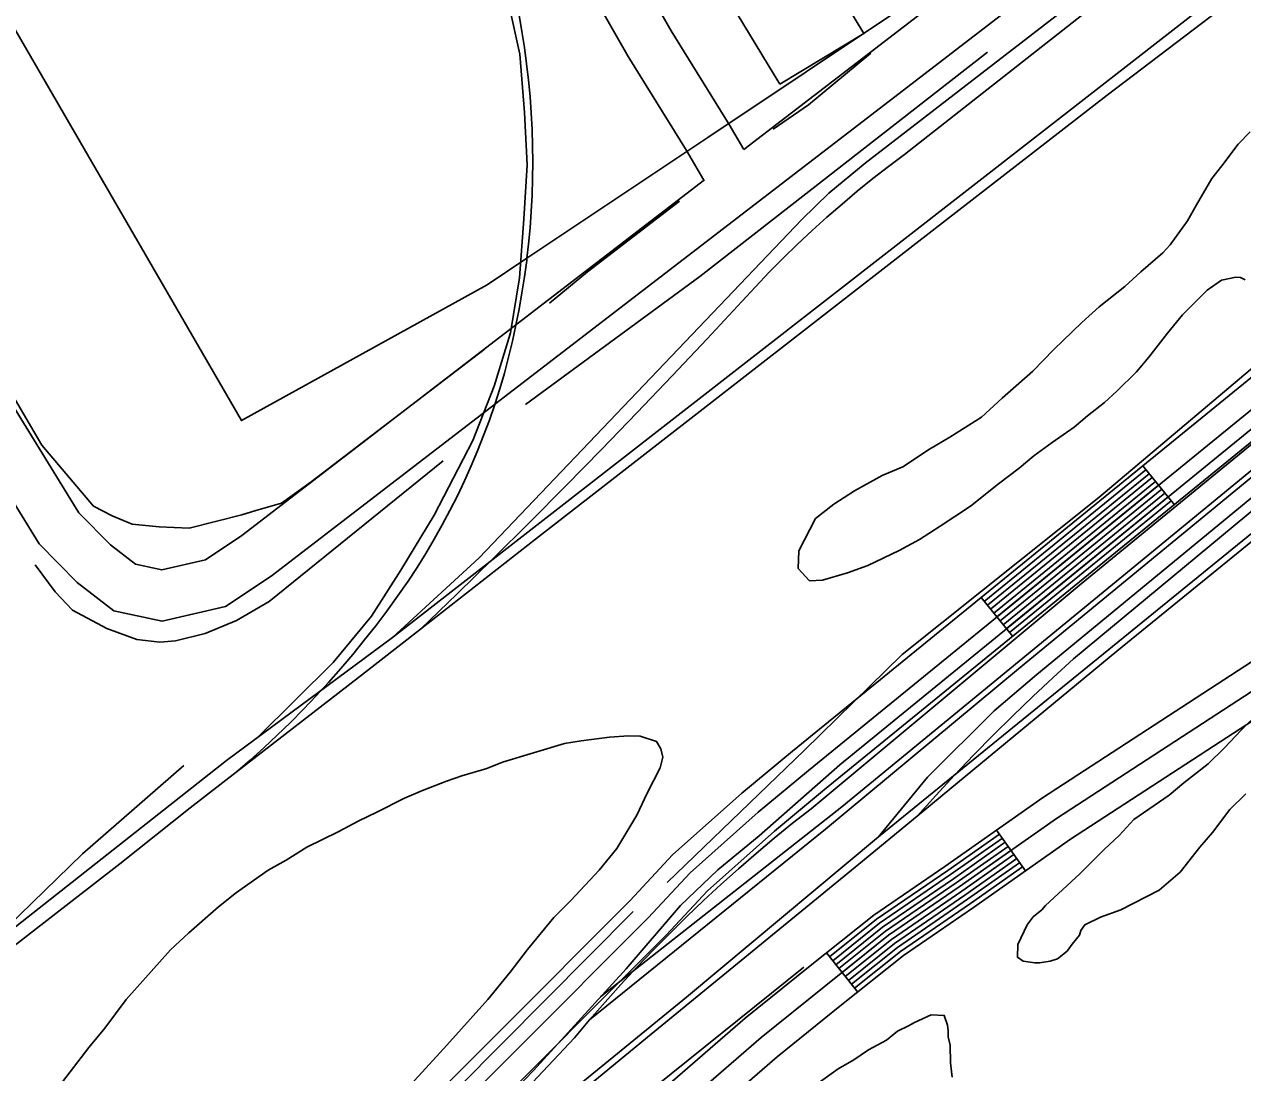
# Model space of a CAD drawing. Extents: x 3297753 to 3335611, y 652252 to 677623.
# Drawn here: x 3305366 to 3306096, y 666904 to 667532 of the extents above; entities that cross this region are included whole.
import ezdxf

# ---------------------------------------------------------------- set-up
doc = ezdxf.new("R2010")
doc.units = 0
for name, color, linetype in [('V-BLDG-OTLN', 7, 'Continuous'), ('V-RAIL-TRAK', 7, 'Continuous'), ('V-ROAD-CNTR', 7, 'Continuous'), ('V-SITE-OTLN', 7, 'Continuous'), ('V-SITE-VEGE', 7, 'Continuous'), ('V-TOPO-SHOR', 7, 'Continuous')]:
    doc.layers.add(name, color=color, linetype=linetype)

msp = doc.modelspace()

# ---------------------------------------------------------------- linework, layer by layer
at = {"layer": 'V-BLDG-OTLN'}
msp.add_lwpolyline([(3305818.77, 667496.56), (3305725.154, 667651.259), (3305951.751, 667788.385), (3306003.756, 667702.447), (3305827.589, 667595.839), (3305869.2, 667527.079)], close=True, dxfattribs=at)
at = {"layer": 'V-RAIL-TRAK'}
for p, q in [((3305465.292, 667062.8420000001), (3305423.1380000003, 667029.13)), ((3305846.119, 667050.01), (3305704.789, 666935.684))]:
    msp.add_line(p, q, dxfattribs=at)
for points in [[(3305465.292, 667062.8420000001), (3305492.901, 667084.1950000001), (3305566.273, 667140.943), (3305603.309, 667169.848), (3305672.3880000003, 667223.76), (3305787.164, 667313.116), (3305900.4020000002, 667401.057), (3306015.157, 667489.922), (3306133.935, 667580.587), (3306154.819, 667596.652), (3306238.469, 667661.006), (3306319.578, 667724.164), (3306404.816, 667791.586), (3306514.669, 667881.152), (3306650.773, 667984.895), (3306796.5470000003, 668095.63), (3306905.124, 668178.343), (3307023.367, 668268.045), (3307044.365, 668284.47), (3307106.5300000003, 668333.09)], [(3305603.309, 667169.848), (3305625.302, 667191.121), (3305647.154, 667212.537), (3305668.865, 667234.094), (3305690.437, 667255.795), (3305711.865, 667277.637), (3305733.148, 667299.62), (3305754.287, 667321.74), (3305775.281, 667343.998), (3305796.128, 667366.395), (3305804.232, 667375.197), (3305812.495, 667383.85), (3305820.915, 667392.349), (3305829.49, 667400.693), (3305838.216, 667408.879), (3305847.09, 667416.903), (3305856.112, 667424.763), (3305865.274, 667432.455), (3305874.576, 667439.98), (3305884.0160000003, 667447.334), (3305893.586, 667454.51), (3305999.722, 667537.821), (3306155.697, 667656.509)], [(3305492.901, 667084.1950000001), (3305501.249, 667091.412), (3305509.455, 667098.791), (3305517.52, 667106.324), (3305525.435, 667114.014), (3305533.204, 667121.851), (3305540.818, 667129.841), (3305548.2770000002, 667137.973), (3305555.58, 667146.2490000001), (3305562.719, 667154.6630000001), (3305569.697, 667163.215), (3305576.506, 667171.898), (3305583.148, 667180.711), (3305589.62, 667189.6510000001), (3305595.917, 667198.713), (3305601.324, 667206.954), (3305606.544, 667215.314), (3305611.574, 667223.791), (3305616.41, 667232.38), (3305621.052, 667241.074), (3305625.497, 667249.872), (3305629.74, 667258.768), (3305633.7830000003, 667267.757), (3305637.6210000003, 667276.838), (3305641.252, 667286.001), (3305644.676, 667295.243), (3305647.892, 667304.56), (3305650.896, 667313.948), (3305653.685, 667323.4010000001), (3305656.1920000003, 667332.9180000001), (3305658.502, 667342.487), (3305660.616, 667352.1), (3305662.529, 667361.754), (3305664.2430000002, 667371.4450000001), (3305665.756, 667381.171), (3305667.069, 667390.926), (3305667.216, 667392.2220000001), (3305668.179, 667400.705), (3305669.088, 667410.507), (3305669.795, 667420.323), (3305670.299, 667430.153), (3305670.6, 667439.992), (3305670.696, 667449.833), (3305670.592, 667459.675), (3305670.284, 667469.514), (3305669.772, 667479.3420000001), (3305669.058, 667489.158), (3305668.142, 667498.958), (3305667.024, 667508.737), (3305665.705, 667518.492), (3305664.183, 667528.216), (3305662.461, 667537.907)], [(3306141.863, 667313.571), (3305999.443, 667197.087), (3305837.542, 667062.255)], [(3305866.274, 667029.046), (3305901.168, 667057.8640000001), (3306020.857, 667156.708), (3306168.569, 667276.711)], [(3305846.119, 667050.01), (3305961.954, 667146.11), (3306110.211, 667267.96)], [(3305901.168, 667057.8640000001), (3305912.288, 667070.226), (3305923.585, 667082.425), (3305935.056, 667094.459), (3305946.701, 667106.33), (3305958.514, 667118.03), (3305970.492, 667129.558), (3305982.639, 667140.914), (3305994.946, 667152.0920000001), (3306120.9590000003, 667256.647)], [(3305461.397, 667088.207), (3305400.657, 667035.158), (3305363.011, 666998.523), (3305301.542, 666939.278), (3305276.536, 666914.678)], [(3305547.4020000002, 666767.277), (3305695.682, 666924.879), (3305704.789, 666935.684), (3305714.066, 666946.348), (3305723.506, 666956.867), (3305733.109, 666967.236), (3305742.872, 666977.455), (3305752.792, 666987.5210000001), (3305762.8680000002, 666997.431), (3305773.096, 667007.184), (3305783.477, 667016.777), (3305794.004, 667026.208), (3305804.676, 667035.471), (3305815.494, 667044.568), (3305826.448, 667053.497), (3305837.542, 667062.255)], [(3305298.708, 666932.893), (3305423.1380000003, 667029.13)], [(3305866.274, 667029.046), (3305741.741, 666927.1730000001), (3305576.977, 666791.618), (3305547.4020000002, 666767.277), (3305457.012, 666692.89), (3305392.463, 666640.379)]]:
    msp.add_lwpolyline(points, dxfattribs=at)
at = {"layer": 'V-ROAD-CNTR'}
for p, q in [((3306036.4418897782, 667267.7534377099), (3306055.3828518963, 667244.4884842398)), ((3305939.50608365, 667188.8335955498), (3305958.4460457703, 667165.5686420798)), ((3305966.067030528, 667024.9499233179), (3305948.8090650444, 667049.48887424)), ((3305865.5342315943, 666952.340068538), (3305846.795269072, 666975.768021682))]:
    msp.add_line(p, q, dxfattribs=at)
for points in [[(3307110.49374167, 668347.004279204), (3306146.359669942, 667600.8137715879), (3305586.62178942, 667164.9616432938), (3305487.0769885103, 667091.1507909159), (3305258.485445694, 666911.018151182), (3305232.884496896, 666890.0241931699), (3305201.0195606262, 666869.023235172), (3305164.293634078, 666846.2632806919), (3305121.47771971, 666825.0743230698), (3305084.8717929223, 666810.8653514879), (3305041.5308796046, 666799.3223745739), (3304993.6449753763, 666791.7373897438), (3304957.9940466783, 666788.4153963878), (3304921.3401199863, 666789.2953946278), (3304873.055216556, 666793.6423859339), (3304818.962324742, 666807.8393575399), (3304773.9204148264, 666822.947327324), (3304731.57849951, 666842.22928876), (3304680.995600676, 666873.6122259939), (3304643.1516763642, 666904.027165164), (3304610.1837423, 666938.053097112), (3304573.32381602, 666983.0590070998), (3304515.53893159, 667090.1097929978)], [(3307022.542917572, 668278.934415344), (3306963.3900358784, 668244.415484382), (3306934.227094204, 668227.589518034), (3306853.8012550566, 668182.0126091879), (3306805.562351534, 668156.888659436), (3306779.373403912, 668144.397684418), (3306758.0324465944, 668131.814709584), (3306723.627515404, 668106.36676048), (3306388.441185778, 667849.3722744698), (3305869.9412227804, 667449.2650746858), (3305848.122266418, 667431.23811074), (3305831.98629869, 667415.4551423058), (3305638.5736855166, 667212.5545481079), (3305586.62178942, 667164.9616432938)], [(3305773.7221410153, 667439.285725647), (3305496.3359699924, 667226.0585210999), (3305474.384013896, 667211.472550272), (3305448.220066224, 667205.3665624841), (3305432.4430977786, 667208.7855556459), (3305417.5491275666, 667220.3465325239), (3305398.4791657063, 667239.611493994), (3304786.730389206, 668234.5795040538)], [(3306846.4562697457, 668227.509518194), (3306107.173748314, 667657.7706576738), (3305513.7999350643, 667201.644569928), (3305486.475989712, 667183.48860624), (3305448.4640657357, 667174.6166239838), (3305419.429123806, 667180.909611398), (3305397.6071674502, 667197.8485775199), (3305374.7312132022, 667220.9595312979), (3305269.1114244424, 667392.742187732)], [(3305399.2101642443, 668043.0888870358), (3305594.0967744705, 667713.2355467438), (3305607.990746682, 667685.2926026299), (3305625.132712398, 667647.4646782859), (3305637.5816875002, 667615.7207417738), (3305648.402665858, 667584.8598034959), (3305653.6616553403, 667560.305852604), (3305656.7396491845, 667542.578888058), (3305662.95163676, 667514.5319441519), (3305665.789631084, 667479.701013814), (3305667.400627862, 667448.2030768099), (3305665.2436321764, 667415.590142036), (3305662.6866372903, 667380.5292121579), (3305657.42164782, 667347.5592780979), (3305647.534667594, 667315.5493421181), (3305634.7006932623, 667282.909407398), (3305611.588739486, 667238.309496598), (3305591.669779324, 667205.1795628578), (3305573.9188148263, 667177.751617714), (3305550.933860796, 667149.819673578), (3305505.628951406, 667104.9067634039)], [(3305711.533539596, 666949.64407393), (3305855.9232508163, 667063.426846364), (3306240.0394825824, 667378.7682156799), (3306740.2794821, 667791.708389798), (3306788.329386, 667827.7823176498), (3306846.0602705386, 667861.8212495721), (3306897.95416675, 667887.625197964), (3306952.365057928, 667907.9071573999), (3307023.591915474, 667925.936121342), (3307097.580767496, 667934.9011034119), (3307186.245590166, 667939.614093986), (3307257.27344811, 667931.7151097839), (3307316.0023306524, 667918.4091363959), (3307371.726219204, 667908.57715606), (3307429.8141030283, 667885.065203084), (3307484.99799266, 667856.9192593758), (3307526.7989090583, 667831.0503111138), (3307591.796779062, 667782.7234077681), (3308072.562817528, 667396.9561793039), (3308689.537583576, 666906.3421605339)], [(3305773.3447433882, 667438.995619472), (3305762.783252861, 667456.8465855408), (3305727.8965047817, 667513.2222159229), (3305680.78475603, 667595.9157828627), (3305643.786848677, 667657.4950862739), (3305753.9257612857, 667724.5426509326), (3305856.571794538, 667787.7886624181), (3305937.8150061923, 667841.0015356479)], [(3305797.30504186, 667457.4139401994), (3305788.450747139, 667472.3794144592), (3305753.693495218, 667528.5457840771), (3305706.67924397, 667611.0682171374), (3305684.8631513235, 667647.3789137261), (3305769.5942387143, 667698.9593490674), (3305872.6622054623, 667762.4653375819), (3305953.529089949, 667815.4317231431)], [(3306746.121470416, 667779.2964146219), (3305972.8870168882, 667142.714687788), (3305947.335067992, 667121.011731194), (3305907.373147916, 667081.225810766), (3305877.955206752, 667045.444882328), (3305762.877436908, 666949.201074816), (3305481.99699867, 666720.1705328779), (3305369.956222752, 666629.4047144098), (3305332.3662979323, 666600.6047720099), (3305301.32236002, 666580.0878130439), (3305259.460443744, 666555.405862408), (3305219.1215244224, 666537.5218981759), (3305174.9326128, 666521.790929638), (3305134.039694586, 666509.8479535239), (3305090.4337817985, 666506.2609606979), (3305016.5779295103, 666507.6989578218), (3304962.092038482, 666513.1829468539), (3304909.929142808, 666530.360912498), (3304878.0322066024, 666540.6828918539)], [(3306052.836856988, 667653.8416655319), (3305797.27989748, 667457.3946116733)], [(3306348.7072652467, 667491.511990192), (3305854.753253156, 667088.5477961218), (3305806.43634979, 667046.0478811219), (3305781.65639935, 667025.5379221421), (3305759.2134442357, 667004.1929648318), (3305726.673509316, 666966.202040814), (3305671.0796205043, 666905.4001624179), (3305596.178770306, 666827.315318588), (3305533.53689559, 666762.1964488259)], [(3306371.734219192, 667446.8310795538), (3305877.955206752, 667045.444882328)], [(3305496.280970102, 666686.7675996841), (3305482.5319976, 666701.7735696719), (3305478.4120058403, 666723.0665270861), (3305481.2210002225, 666748.327476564), (3305490.590981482, 666768.2494367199), (3305729.123504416, 667007.2859586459), (3305754.480453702, 667034.556904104), (3305796.1073704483, 667071.479830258), (3305826.5043096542, 667096.8357795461), (3306192.756577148, 667395.0131831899)], [(3306202.2695581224, 667383.416206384), (3305836.0442905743, 667085.2598026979), (3305805.890350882, 667060.106853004), (3305764.9744327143, 667023.81392559), (3305739.9284828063, 666996.8779794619), (3305503.0529565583, 666759.5024542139), (3305495.853970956, 666744.195484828), (3305493.5719755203, 666723.676525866), (3305496.453969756, 666708.7835556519), (3305503.6929552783, 666700.8835714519), (3305521.734919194, 666695.297582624), (3305538.4318858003, 666698.8735754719), (3305724.06651453, 666853.680265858), (3305758.114446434, 666882.2352087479), (3305807.6873472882, 666925.1071230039), (3305845.452271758, 666955.4860622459), (3305884.039194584, 666986.34900052), (3305926.315110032, 667015.3309425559), (3305984.698993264, 667056.3918604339), (3306298.344365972, 667260.4954522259)], [(3306289.883382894, 667272.8854274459), (3305976.2910100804, 667068.8168355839), (3305917.759127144, 667027.6519179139), (3305875.1022124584, 666998.4079764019), (3305836.0662905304, 666967.1870388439), (3305798.077366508, 666936.627099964), (3305748.388465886, 666893.6551859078), (3305714.4435337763, 666865.1872428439), (3305531.6688993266, 666712.765547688), (3305522.42691781, 666710.7855516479), (3305512.0089386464, 666714.0115451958), (3305510.375941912, 666715.7935416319), (3305508.7319452, 666724.2865246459), (3305510.48694169, 666740.0634930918), (3305515.514931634, 666750.7554717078), (3305750.733461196, 666986.470000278), (3305775.468411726, 667013.0709470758), (3305815.673331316, 667048.7338757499), (3305845.584271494, 667073.68382585), (3306211.7825390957, 667371.819229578)], [(3305941.4010798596, 667186.5086002), (3306038.3378859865, 667265.4274423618)], [(3305943.2950760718, 667184.1816048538), (3306040.2318821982, 667263.1004470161)], [(3305945.189072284, 667181.8556095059), (3306042.1258784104, 667260.774451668)], [(3305947.0830684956, 667179.5286141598), (3306044.0198746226, 667258.4474563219)], [(3305948.977064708, 667177.2026188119), (3306045.9138708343, 667256.121460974)], [(3305950.87106092, 667174.8766234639), (3306047.8078670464, 667253.795465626)], [(3306306.80534905, 667248.105477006), (3305993.106976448, 667043.9668852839), (3305934.87109292, 667003.0099671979), (3305892.9761767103, 666974.290024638), (3305854.838252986, 666943.7850856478), (3305817.297328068, 666913.587146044), (3305767.840426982, 666870.8152315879), (3305733.689495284, 666842.173288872), (3305545.1948722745, 666684.981603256), (3305537.01688863, 666683.2306067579)], [(3305952.7650571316, 667172.549628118), (3306049.7018632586, 667251.46847028)], [(3305954.659053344, 667170.2236327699), (3306051.5958594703, 667249.142474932)], [(3305956.553049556, 667167.896637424), (3306053.4898556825, 667246.8154795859)], [(3305950.534061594, 667047.034879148), (3305919.47112372, 667025.187922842), (3305876.8892088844, 666995.995981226), (3305848.668265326, 666973.4240263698)], [(3305952.260058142, 667044.5808840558), (3305921.1821202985, 667022.7239277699), (3305878.677205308, 666993.584986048), (3305850.54126158, 666971.0810310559)], [(3305953.9850546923, 667042.126888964), (3305922.893116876, 667020.2589326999), (3305880.464201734, 666991.172990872), (3305852.415257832, 666968.7390357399)], [(3305955.71105124, 667039.672893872), (3305924.604113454, 667017.7949376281), (3305882.2521981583, 666988.7609956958), (3305854.289254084, 666966.396040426)], [(3305957.4370477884, 667037.2188987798), (3305926.315110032, 667015.3309425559), (3305884.039194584, 666986.34900052), (3305856.1632503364, 666964.0530451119)], [(3305959.1630443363, 667034.764903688), (3305928.0261066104, 667012.8669474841), (3305885.82619101, 666983.937005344), (3305858.0372465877, 666961.710049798)], [(3305960.889040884, 667032.310908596), (3305929.737103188, 667010.4029524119), (3305887.6141874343, 666981.5250101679), (3305859.91124284, 666959.3670544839)], [(3305962.614037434, 667029.8569135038), (3305931.448099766, 667007.9379573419), (3305889.40118386, 666979.113014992), (3305861.785239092, 666957.0250591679)], [(3305964.3400339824, 667027.402918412), (3305933.159096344, 667005.4739622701), (3305891.1891802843, 666976.702019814), (3305863.658235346, 666954.682063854)]]:
    msp.add_lwpolyline(points, dxfattribs=at)
at = {"layer": 'V-SITE-OTLN'}
msp.add_lwpolyline([(3306424.2430000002, 669192.853), (3306471.9250000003, 669223.378), (3306805.507, 669421.86), (3307056.698, 669013.605), (3307188.713, 668799.051), (3307266.1040000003, 668633.183), (3306935.326, 668353.291), (3306768.715, 668226.813), (3306728.5700000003, 668196.339), (3306345.563, 667893.571), (3306308.021, 667863.971), (3306051.198, 667665.221), (3305894.2430000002, 667543.821), (3305775.617, 667464.613), (3305667.216, 667392.2220000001), (3305643.2630000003, 667376.236), (3305495.991, 667294.928), (3304948.241, 668240.504), (3305509.895, 668558.118), (3305649.208, 668623.523), (3305655.5840000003, 668626.38), (3305686.105, 668756.407), (3306224.463, 669065.025), (3306245.1890000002, 669078.287)], close=True, dxfattribs=at)
at = {"layer": 'V-SITE-VEGE'}
for points in [[(3306097.866, 667379.252), (3306095.105, 667380.782), (3306092.285, 667380.903), (3306083.733, 667379.1460000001), (3306075.002, 667373.157), (3306060.242, 667358.242), (3306051.302, 667347.318), (3306040.096, 667332.957), (3306032.657, 667324.087), (3306020.867, 667312.58), (3306013.517, 667305.8250000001), (3306003.285, 667297.783), (3305995.23, 667291.059), (3305982.119, 667281.725), (3305971.181, 667273.711), (3305962.393, 667266.313), (3305949.988, 667256.9500000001), (3305933.1720000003, 667243.533), (3305915.004, 667231.587), (3305902.659, 667223.633), (3305890.3710000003, 667217.09), (3305871.619, 667207.9940000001), (3305859.421, 667203.567), (3305844.4050000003, 667199.258), (3305836.619, 667198.881), (3305829.865, 667206.231), (3305830.313, 667216.807), (3305840.3170000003, 667236.165), (3305851.282, 667244.883), (3305863.63, 667252.837), (3305880.2660000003, 667262.023), (3305892.492, 667267.155), (3305908.483, 667277.78), (3305920.8000000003, 667285.03), (3305939.6720000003, 667296.9450000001), (3305952.169, 667308.424), (3305970.515, 667324.601), (3305983.069, 667337.492), (3306000.004, 667353.728), (3306010.295, 667363.184), (3306025.6410000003, 667375.248), (3306035.197, 667384.0260000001), (3306048.398, 667395.4770000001), (3306052.838, 667400.234), (3306063.3370000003, 667414.623), (3306068.6920000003, 667424.2880000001), (3306077.84, 667440.148), (3306083.81, 667447.666), (3306093.545, 667460.675), (3306100.9250000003, 667468.131)], [(3306098.239, 667071.235), (3306088.654, 667061.753), (3306078.182, 667048.066), (3306070.742, 667039.2000000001), (3306058.802, 667024.164), (3306046.336, 667013.389), (3306023.235, 667001.652), (3306011.039, 666997.225), (3306001.661, 666992.676), (3305999.398, 666989.2390000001), (3305998.573, 666986.448), (3305994.102, 666980.99), (3305991.1040000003, 666976.876), (3305985.252, 666972.18), (3305980.9620000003, 666970.949), (3305974.556, 666969.808), (3305971.734, 666969.927), (3305964.713, 666970.93), (3305961.276, 666973.193), (3305961.6040000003, 666980.951), (3305967.0500000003, 666992.729), (3305970.7830000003, 666997.515), (3305975.899, 667001.5380000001), (3305978.134, 667004.27), (3305998.716, 667023.177), (3306013.4760000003, 667038.0920000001), (3306022.2970000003, 667046.196), (3306031.177, 667055.709), (3306052.2830000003, 667070.357), (3306061.073, 667077.758), (3306075.686, 667089.147), (3306085.271, 667098.629), (3306095.619, 667109.4940000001), (3306105.9390000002, 667119.656)], [(3305388.736, 666898.554), (3305404.444, 666919.079), (3305414.116, 666930.683), (3305426.8510000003, 666947.8), (3305453.551, 666977.752), (3305464.575, 666987.882), (3305482.188, 667003.383), (3305493.153, 667012.101), (3305512.085, 667025.428), (3305522.931, 667031.328), (3305535.276, 667039.28), (3305554.0300000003, 667048.375), (3305566.316, 667054.921), (3305577.131, 667060.112), (3305593.738, 667068.593), (3305604.525, 667073.08), (3305618.898, 667078.831), (3305628.214, 667081.9670000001), (3305643.232, 667086.2760000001), (3305652.577, 667090.118), (3305689.7830000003, 667101.257), (3305699.747, 667102.957), (3305716.788, 667105.058), (3305728.132, 667105.99), (3305735.183, 667105.693), (3305744.936, 667102.453), (3305747.578, 667098.103), (3305748.778, 667093.106), (3305747.099, 667086.8200000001), (3305739.39, 667071.606), (3305733.18, 667058.4450000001), (3305721.032, 667038.473), (3305710.593, 667025.495), (3305693.566, 667007.143), (3305683.2460000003, 666996.985), (3305667.6010000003, 666977.867), (3305657.132, 666964.182), (3305643.724, 666947.796), (3305619.256, 666920.574), (3305604.437, 666904.2490000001), (3305582.972, 666881.14)], [(3305829.848, 666889.047), (3305853.896, 666906.3960000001), (3305863.302, 666911.649), (3305872.0330000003, 666917.635), (3305882.879, 666923.533), (3305889.463, 666928.907), (3305895.96, 666932.164), (3305899.574, 666934.13), (3305909.657, 666938.648), (3305917.412, 666938.3200000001), (3305919.29, 666932.588), (3305919.845, 666929.032), (3305919.696, 666925.508), (3305920.896, 666920.511), (3305921.154, 666909.904), (3305922.207, 666901.382)]]:
    msp.add_lwpolyline(points, dxfattribs=at)
at = {"layer": 'V-TOPO-SHOR'}
for points in [[(3305943.252, 667515.778), (3305770.8370000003, 667381.294), (3305666.336, 667304.525)], [(3305873.4420000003, 667515.25), (3305836.082, 667484.233), (3305814.836, 667469.561)], [(3305758.776, 667426.451), (3305703.562, 667384.2000000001), (3305680.639, 667365.246)], [(3305300.7600000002, 667409.147), (3305343.079, 667336.566), (3305376.335, 667280.203)], [(3306123.847, 667344.8250000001), (3306010.0700000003, 667248.729), (3305892.169, 667154.66), (3305833.633, 667097.345), (3305751.268, 667017.926)], [(3305641.549, 667337.631), (3305537.92, 667258.306), (3305520.078, 667245.366), (3305504.734, 667240.986), (3305496.213, 667238.362), (3305464.667, 667230.447), (3305446.727, 667231.172), (3305430.486, 667232.763), (3305418.4930000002, 667237.801), (3305407.346, 667243.699), (3305376.335, 667280.203)], [(3305617.038, 667270.86), (3305512.592, 667186.404), (3305493.0300000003, 667175.159), (3305474.295, 667167.338), (3305456.3910000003, 667162.938), (3305447.003, 667162.015), (3305433.325, 667163.627), (3305415.341, 667170.328), (3305394.7630000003, 667181.284), (3305384.433, 667192.313), (3305372.36, 667208.453)], [(3305730.829, 667000.643), (3305626.0330000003, 666895.015), (3305513.702, 666788.648), (3305419.775, 666696.808), (3305321.666, 666614.533), (3305312.804, 666607.615), (3305278.682, 666586.805), (3305200.148, 666546.484), (3305161.8680000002, 666531.8150000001), (3305142.025, 666526.873), (3305114.6210000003, 666525.304)], [(3305833.207, 666967.273), (3305734.3910000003, 666887.734), (3305613.082, 666790.899), (3305513.602, 666708.6140000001)]]:
    msp.add_lwpolyline(points, dxfattribs=at)

doc.saveas('drawing.dxf')
